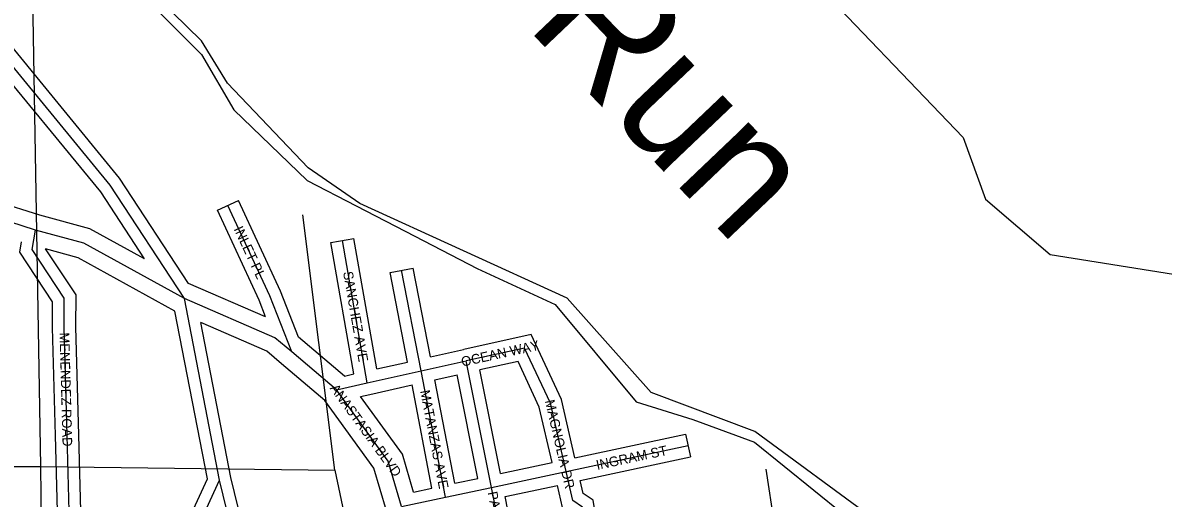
# Model space of a CAD drawing. Extents: x 418523 to 616617, y 1878279 to 2196743.
# Drawn here: x 562775 to 565707, y 2019452 to 2020675 of the extents above; entities that cross this region are included whole.
import ezdxf

# ---------------------------------------------------------------- set-up
doc = ezdxf.new("R2010")
doc.units = 0
for name, color, linetype in [('Level 1', 7, 'Continuous'), ('Level 22', 7, 'Continuous'), ('Level 23', 7, 'Continuous'), ('Level 31', 7, 'Continuous'), ('Level 32', 7, 'Continuous'), ('Level 34', 7, 'Continuous'), ('Level 41', 7, 'Continuous'), ('Level 5', 7, 'Continuous'), ('Level 8', 7, 'Continuous')]:
    doc.layers.add(name, color=color, linetype=linetype)

msp = doc.modelspace()

# ---------------------------------------------------------------- linework, layer by layer
at = {"layer": 'Level 1'}
for p, q in [((562821.453, 2019532.989), (562775.922, 2022164.877)), ((563576.92, 2019523.411), (563494.59, 2020180.341)), ((560601.032, 2019535.711), (562821.453, 2019532.989)), ((562821.453, 2019532.989), (563576.92, 2019523.411)), ((562881.106, 2014685.15), (562821.453, 2019532.989)), ((563576.92, 2019523.411), (563608.985, 2019375.209)), ((565085.387, 2016928.422), (564686.129, 2019526.056))]:
    msp.add_line(p, q, dxfattribs=at)
at = {"layer": 'Level 22'}
for p, q in [((562807.282, 2020141.49), (562648.96, 2020191.716)), ((563581.39, 2019730.767), (563466.282, 2019828.156))]:
    msp.add_line(p, q, dxfattribs=at)
for points in [[(563190.289, 2019965.23), (562932.056, 2020107.715), (562807.282, 2020141.49)], [(563466.282, 2019828.156), (563423.276, 2019864.631), (563190.289, 2019965.23)], [(563748.277, 2019430.325), (563714.345, 2019547.146), (563581.39, 2019730.767)]]:
    msp.add_lwpolyline(points, dxfattribs=at)
at = {"layer": 'Level 23'}
for p, q in [((562818.562, 2020179.876), (562667.832, 2020227.693)), ((563399.003, 2019918.681), (563200.542, 2020004.372)), ((563601.785, 2019765.909), (563483.931, 2019865.621)), ((563551.844, 2019703.37), (563440.446, 2019797.618))]:
    msp.add_line(p, q, dxfattribs=at)
for points in [[(563087.503, 2020067.629), (562947.161, 2020145.066), (562818.562, 2020179.876)], [(563165.977, 2019932.957), (562916.952, 2020070.363), (562833.511, 2020092.949)], [(563440.409, 2019797.65), (563401.948, 2019830.27), (563232.833, 2019903.289)], [(563709.864, 2019419.167), (563677.87, 2019529.316), (563551.844, 2019703.368)], [(563779.13, 2019467.513), (563750.82, 2019564.977), (563643.257, 2019713.53)]]:
    msp.add_lwpolyline(points, dxfattribs=at)
at = {"layer": 'Level 31'}
for p, q in [((563660.661, 2019748.022), (563596.621, 2020114.754)), ((563799.227, 2019778.946), (563748.858, 2020038.001)), ((563280.69, 2019498.059), (563190.289, 2019965.23)), ((564065.26, 2019837.916), (563914.963, 2019804.838)), ((563799.227, 2019778.946), (563914.963, 2019804.838)), ((563980.061, 2019479.562), (563914.963, 2019804.838)), ((563660.661, 2019748.022), (563799.227, 2019778.946)), ((563862.109, 2019454.402), (563799.227, 2019778.946)), ((563581.39, 2019730.767), (563660.661, 2019748.022)), ((562904.286, 2019032.44), (562888.968, 2019613.609)), ((564172.21, 2019520.171), (564485.483, 2019587.026)), ((563980.061, 2019479.562), (564172.21, 2019520.171)), ((563371.349, 2019131.259), (563280.69, 2019498.059)), ((563862.109, 2019454.402), (563980.061, 2019479.562)), ((564030.138, 2019229.236), (563980.061, 2019479.562)), ((563748.277, 2019430.325), (563862.109, 2019454.402))]:
    msp.add_line(p, q, dxfattribs=at)
for points in [[(563190.289, 2019965.23), (562999.303, 2020257.371), (562683.381, 2020641.84)], [(563466.282, 2019828.156), (563410.24, 2019972.671), (563302.446, 2020204.961)], [(562888.968, 2019613.609), (562881.435, 2019891.101), (562881.625, 2019966.015), (562798.598, 2020091.326), (562807.282, 2020141.49)], [(564172.21, 2019520.171), (564131.453, 2019695.922), (564065.26, 2019837.916)], [(564238.79, 2019278.897), (564214.13, 2019428.788), (564189.136, 2019445.579), (564172.21, 2019520.171)], [(562904.286, 2019032.44), (563054.333, 2019090.244), (563146.533, 2019206.744), (563280.69, 2019498.059)]]:
    msp.add_lwpolyline(points, dxfattribs=at)
at = {"layer": 'Level 32'}
for p, q in [((563275.232, 2020192.332), (563329.66, 2020217.588)), ((563567.068, 2020109.593), (563626.175, 2020119.915)), ((563626.157, 2019771.213), (563567.068, 2020109.593)), ((563684.808, 2019784.15), (563626.175, 2020119.915)), ((563719.409, 2020032.274), (563778.308, 2020043.726)), ((563764.208, 2019801.869), (563719.409, 2020032.274)), ((563822.789, 2019814.959), (563778.308, 2020043.726)), ((563249.403, 2019501.838), (563165.977, 2019932.957)), ((563310, 2019504.511), (563232.832, 2019903.288)), ((564082.293, 2019872.382), (563908.515, 2019834.137)), ((563822.788, 2019814.958), (563908.413, 2019834.115)), ((563684.809, 2019784.149), (563764.208, 2019801.869)), ((564048.228, 2019803.448), (563950.157, 2019781.864)), ((563601.785, 2019765.909), (563626.157, 2019771.214)), ((563885.748, 2019490.119), (563834.225, 2019756.033)), ((563834.226, 2019756.033), (563891.569, 2019768.861)), ((563944.831, 2019502.721), (563891.568, 2019768.861)), ((564003.529, 2019515.185), (563950.157, 2019781.865)), ((563667.195, 2019718.742), (563775.645, 2019742.944)), ((563827.046, 2019477.649), (563775.645, 2019742.944)), ((563643.257, 2019713.53), (563667.042, 2019718.708)), ((562874.376, 2019028.616), (562858.978, 2019612.818)), ((562933.157, 2019075.711), (562918.959, 2019614.398)), ((564194.777, 2019555.663), (564479.222, 2019616.366)), ((564479.222, 2019616.366), (564491.745, 2019557.686)), ((564208.193, 2019497.173), (564491.745, 2019557.686)), ((564003.529, 2019515.185), (564136.074, 2019543.197)), ((563393.809, 2019165.425), (563310, 2019504.511)), ((563885.748, 2019490.119), (563944.831, 2019502.722)), ((563779.13, 2019467.514), (563827.046, 2019477.649)), ((564015.302, 2019456.345), (564149.495, 2019484.706)), ((564053.455, 2019265.625), (564015.301, 2019456.346))]:
    msp.add_line(p, q, dxfattribs=at)
for points in [[(563200.542, 2020004.372), (563023.52, 2020275.156), (562706.843, 2020660.542)], [(563087.504, 2020067.629), (562975.086, 2020239.587), (562677.615, 2020601.602)], [(563483.931, 2019865.621), (563437.86, 2019984.421), (563329.66, 2020217.588)], [(563399.003, 2019918.681), (563382.618, 2019960.921), (563275.232, 2020192.332)], [(562858.978, 2019612.795), (562851.433, 2019890.733), (562851.601, 2019957.012), (562767.003, 2020084.696), (562771.535, 2020110.865)], [(562918.958, 2019614.422), (562911.435, 2019891.471), (562911.65, 2019975.017), (562833.511, 2020092.949)], [(564194.777, 2019555.663), (564159.97, 2019705.755), (564082.294, 2019872.382)], [(564136.074, 2019543.197), (564102.936, 2019686.089), (564048.227, 2019803.448)], [(562933.157, 2019075.711), (563035.896, 2019115.291), (563120.783, 2019222.55), (563249.403, 2019501.838)], [(564263.874, 2019311.238), (564241.627, 2019446.456), (564215.756, 2019463.836), (564208.192, 2019497.173)], [(564204.65, 2019301.61), (564186.633, 2019411.119), (564162.516, 2019427.321), (564149.495, 2019484.706)]]:
    msp.add_lwpolyline(points, dxfattribs=at)
at = {"layer": 'Level 5'}
for points in [[(567869.335, 2015369.358), (567670.405, 2015720.134), (567221.577, 2016130.058), (566657.518, 2017007.201), (566317.719, 2017625.201), (565852.479, 2018118.556), (565512.65, 2018728.216), (564964.605, 2019396.895), (564656.904, 2019622.986), (564390.466, 2019723.876), (564174.477, 2019966.349), (563641.73, 2020209.808), (563508.675, 2020301.958), (563300.956, 2020519.361), (563234.623, 2020627.962), (562636.299, 2021213.439), (562520.47, 2021488.924), (562520.67, 2021547.285), (562470.808, 2021597.466), (562421.413, 2021797.67), (562321.997, 2021989.733), (562116.039, 2022749.028)], [(563915.875, 2022493.113), (563840.098, 2022259.927), (563847.354, 2021926.44), (563997.08, 2021825.939), (564622.474, 2021865.597), (564847.23, 2021764.807), (565112.942, 2021447.174), (565354.21, 2021296.343), (565345.682, 2021229.681), (565262.091, 2021163.249), (564828.104, 2021006.27), (564769.553, 2020948.108), (564777.465, 2020814.696), (565192.883, 2020379.861), (565250.717, 2020221.277), (565416.984, 2020079.036), (565733.602, 2020027.969), (565775.353, 2020044.51)]]:
    msp.add_lwpolyline(points, dxfattribs=at)
at = {"layer": 'Level 8'}
msp.add_lwpolyline([(562035.047, 2022750.826), (562327.07, 2021843.81), (562542.084, 2021362.801), (562613.088, 2021196.798), (562831.097, 2020991.796), (563060.106, 2020767.794), (563234.114, 2020592.791), (563317.118, 2020450.79), (563506.125, 2020268.787), (563632.13, 2020203.787), (563783.135, 2020125.787), (563943.14, 2020042.787), (564144.146, 2019949.788), (564352.155, 2019699.785), (564498.16, 2019653.786), (564607.163, 2019613.786), (564656.165, 2019595.786), (564885.173, 2019410.785), (564950.175, 2019363.784), (565146.185, 2019116.781), (565479.2, 2018721.776), (565669.21, 2018393.771), (565764.215, 2018229.768), (565850.22, 2018090.766)], dxfattribs=at)

# ---------------------------------------------------------------- texts
at = {"layer": 'Level 34'}
for s, rotation, p in [('INLET PL', 294.892536, (563316.765, 2020144.409)), ('SANCHEZ AVE', 279.904283, (563598.206, 2020033.022)), ('MENENDEZ ROAD', 271.554106, (562869.297, 2019877.639)), ('OCEAN WAY', 12.411392, (563905.13, 2019789.877)), ('ANASTASIA BLVD', 305.906267, (563563.488, 2019734.181)), ('MATANZAS AVE', 280.964311, (563796.469, 2019727.47)), ('MAGNOLIA DR', 283.055228, (564117.244, 2019701.872)), ('INGRAM ST', 12.045892, (564251.985, 2019524.416)), ('PALMETTO AVE', 281.31145, (563969.953, 2019466.374))]:
    msp.add_text(s, height=25, rotation=rotation, dxfattribs=at).set_placement(p)
at = {"layer": 'Level 41'}
msp.add_text('Salt Run', height=320, rotation=313.621803, dxfattribs=at).set_placement((563474.828, 2021286.321))

doc.saveas('drawing.dxf')
